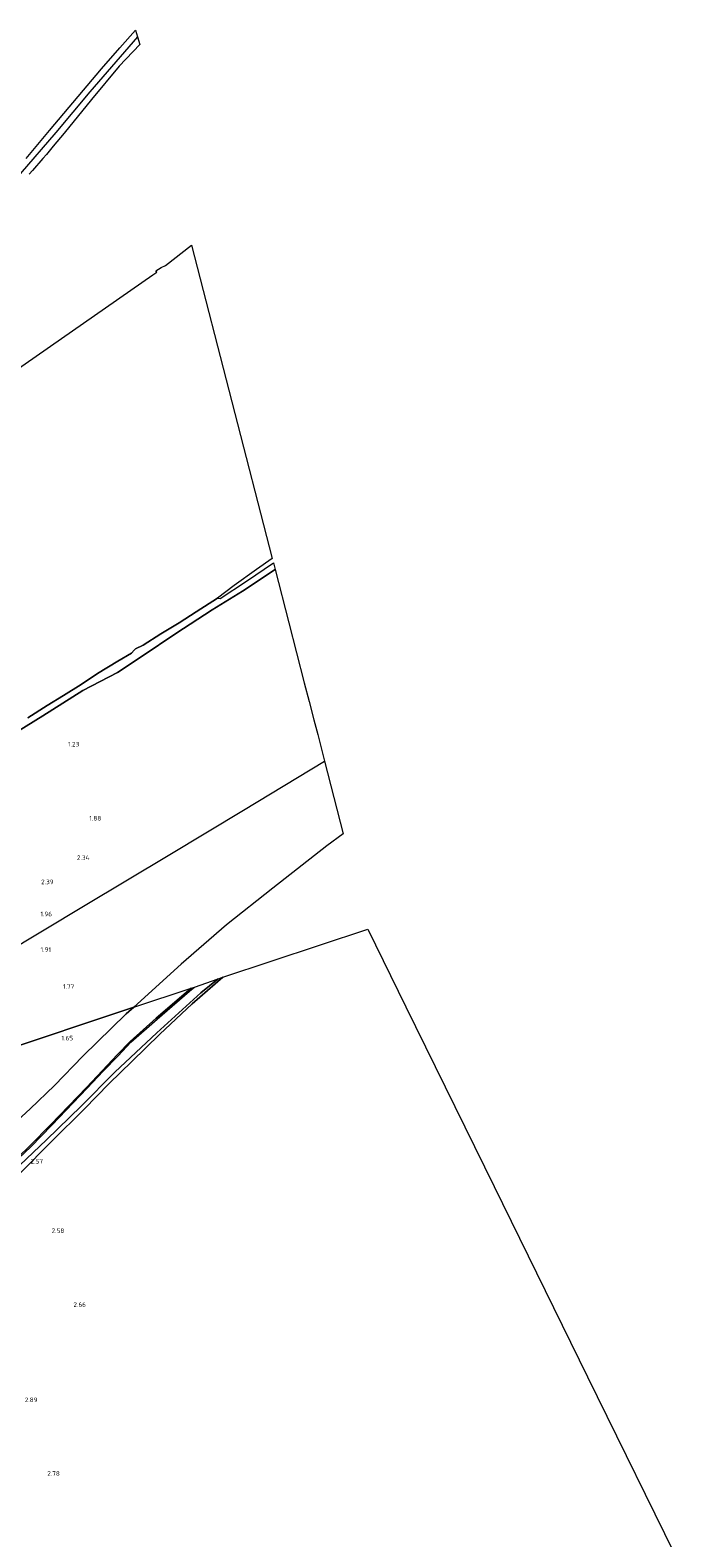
# Model space of a CAD drawing. Extents: x 130905 to 137824, y 412333 to 417928.
# Tile 313 of 313: x 137416 to 137671, y 417339 to 417928. Entities that reach past the tile are written whole.
import ezdxf
from ezdxf.enums import TextEntityAlignment as Align
from ezdxf.lldxf.tags import DXFTag

# ---------------------------------------------------------------- set-up
doc = ezdxf.new("R2010")
doc.units = 0
for name, color, linetype, lineweight in [('B-ME-GR-BOUWLAND_AKKERBOUW-GV', 80, 'Continuous', 13), ('B-ME-GR-GRAS-GV', 60, 'Continuous', 13), ('B-ME-GW-OPHOGING_KRUIN-G', 90, 'Continuous', 18), ('B-ME-GW-TALUD_KRUIN-G', 90, 'Continuous', 18), ('B-ME-GW-TALUD_TEEN-G', 90, 'Continuous', 18), ('B-ME-IE-TERREINAFSCHEIDING_KUNSTMATIG_HEKWERK-G', 20, 'IE-TERREINAFSCHEIDING-KUNSTMATIG', 18), ('B-ME-OB-OEVERVOORZIENING-G', 7, 'Continuous', 18), ('B-ME-OG-WATER_RIVIER-GV', 130, 'Continuous', 18), ('B-ME-VH-VERHARDING_ASFALT-GV', 252, 'Continuous', 18), ('B-ME-WH-WINTERBED-G', 150, 'WH-WINTERBED', 18), ('X-XX-AL-HOOGTELABEL-S', 7, 'Continuous', 25)]:
    doc.layers.add(name, color=color, linetype=linetype, lineweight=lineweight)
doc.styles.add('NLCS-ISO-ANNOTATIVE-T18', font='NLCS-ISO.ttf', dxfattribs={"height": 1.8})
doc.styles.get("Standard").update_dxf_attribs({"font": 'arial.ttf'})
doc.linetypes.add('IE-TERREINAFSCHEIDING-KUNSTMATIG', pattern='A,4,[82,NLCS.SHX,S=0.75,R=90,X=0,Y=0],4,-2', length=10)
tags = doc.linetypes.add('WH-WINTERBED', pattern='A,6,-3.5,["WB",Standard,S=1.8,R=0,X=-1.5,Y=-0.9],-3.5,6,-3.5,6,-3.5,6,-3.5,6,-3.5', length=51).pattern_tags.tags
tags[6] = DXFTag(74, 10)

# ---------------------------------------------------------------- blocks, each defined once
blk = doc.blocks.new('SAL-HOOGTELABEL-SO')
at = {"color": 0, "linetype": 'ByBlock', "lineweight": -2, "style": 'NLCS-ISO-ANNOTATIVE-T18'}
blk.add_attdef('HOOGTE', text='', height=1.8, dxfattribs=at).set_placement((2.79, 0), align=Align.RIGHT)

msp = doc.modelspace()

# ---------------------------------------------------------------- linework, layer by layer
at = {"layer": 'B-ME-GR-BOUWLAND_AKKERBOUW-GV'}
msp.add_polyline3d([(137411.573, 417481.522, 2.641), (137424.094, 417494.113, 2.616), (137436.655, 417506.572, 2.579), (137446.366, 417516.543, 2.604), (137455.211, 417525.228, 2.616), (137466.153, 417535.828, 2.654), (137478.826, 417547.657, 2.691), (137490.818, 417558.054, 2.804), (137547.271, 417576.773, 2.838), (137562.135, 417546.501, 2.758), (137596.582, 417476.348, 2.357), (137632.995, 417402.188, 2.18), (137670.551, 417325.702, 2.271)], dxfattribs=at)
at = {"layer": 'B-ME-GR-GRAS-GV'}
for points in [[(137407.539, 417651.947, 1.062), (137420.559, 417660.092, 0.937), (137436.119, 417669.871, 0.987), (137449.641, 417676.954, 1.037), (137459.354, 417683.306, 1.137), (137472.452, 417692.202, 1.099), (137486.556, 417701.395, 1.074), (137498.394, 417708.752, 1.074), (137511.143, 417717.148, 1.124), (137516.515, 417696.275, 1.193), (137522.512, 417672.975, 1.675), (137524.413, 417665.586, 2.36), (137526.253, 417658.466, 2.263), (137527.758, 417652.745, 1.925), (137530.405, 417642.307, 1.936), (137537.692, 417613.991, 2.175), (137531.261, 417609.353, 2.159), (137510.294, 417592.794, 2.149), (137492.124, 417578.446, 2.142), (137474.466, 417563.142, 1.882), (137456.08, 417546.351, 1.806), (137401.4, 417528.109, 1.713)], [(137414.649, 417659.262, 1), (137422.309, 417664.082, 1), (137428.609, 417668.005, 1), (137435.536, 417672.326, 1), (137441.936, 417676.525, 1), (137449.782, 417681.382, 1), (137455.076, 417684.523, 1), (137456.225, 417685.703, 1), (137456.679, 417686.198, 1), (137459.678, 417687.617, 1), (137466.629, 417692.051, 1), (137473.753, 417696.388, 1), (137480.399, 417700.602, 1), (137488.637, 417705.925, 1), (137489.769, 417705.895, 1.103), (137499.986, 417712.638, 1.116), (137510.487, 417719.694, 1.141), (137511.143, 417717.148, 1.124), (137498.394, 417708.752, 1.074), (137486.556, 417701.395, 1.074), (137472.452, 417692.202, 1.099), (137459.354, 417683.306, 1.137), (137449.641, 417676.954, 1.037), (137436.119, 417669.871, 0.987), (137420.559, 417660.092, 0.937), (137407.539, 417651.947, 1.062)], [(137411.56, 417484.78, 3.661), (137422.009, 417494.675, 3.586), (137435.526, 417507.696, 3.473), (137448.67, 417520.961, 3.211), (137465.04, 417536.382, 3.286), (137482.186, 417551.952, 3.298), (137488.931, 417557.473, 3.344), (137490.818, 417558.054, 2.804), (137478.826, 417547.657, 2.691), (137466.153, 417535.828, 2.654), (137455.211, 417525.228, 2.616), (137446.366, 417516.543, 2.604), (137436.655, 417506.572, 2.579), (137424.094, 417494.113, 2.616), (137411.573, 417481.522, 2.641)], [(137415.522, 417492.262, 3.702), (137423.646, 417500.647, 3.607), (137437.542, 417515.061, 3.411), (137443.791, 417521.692, 3.473), (137449.61, 417527.768, 3.115), (137454.608, 417532.98, 3.681), (137464.768, 417542.132, 3.722), (137478.431, 417553.807, 3.544), (137479.68, 417554.224, 3.563), (137488.931, 417557.473, 3.344), (137482.186, 417551.952, 3.298), (137465.04, 417536.382, 3.286), (137448.67, 417520.961, 3.211), (137435.526, 417507.696, 3.473), (137422.009, 417494.675, 3.586), (137411.56, 417484.78, 3.661)], [(137415.614, 417506.675, 1.807), (137425.138, 417515.808, 1.815), (137436.202, 417527.209, 1.675), (137453.102, 417543.8, 1.794), (137456.08, 417546.351, 1.806), (137478.431, 417553.807, 3.544), (137464.768, 417542.132, 3.722), (137454.608, 417532.98, 3.681), (137449.61, 417527.768, 3.115), (137443.791, 417521.692, 3.473), (137437.542, 417515.061, 3.411), (137423.646, 417500.647, 3.607), (137415.522, 417492.262, 3.702)], [(137401.4, 417528.109, 1.713), (137456.08, 417546.351, 1.806), (137453.102, 417543.8, 1.794), (137436.202, 417527.209, 1.675), (137425.138, 417515.808, 1.815), (137415.614, 417506.675, 1.807)]]:
    msp.add_polyline3d(points, dxfattribs=at)
at = {"layer": 'B-ME-GW-OPHOGING_KRUIN-G'}
msp.add_polyline3d([(137376.894, 417459.341, 3.803), (137379.071, 417462.479, 3.759), (137381.796, 417465.892, 3.767), (137387.886, 417471.089, 3.816), (137402.428, 417480.868, 3.626), (137411.228, 417487.486, 3.745), (137415.874, 417491.907, 3.702), (137424.006, 417500.3, 3.607), (137437.904, 417514.716, 3.411), (137444.153, 417521.348, 3.473), (137449.974, 417527.426, 3.115), (137454.862, 417532.741, 3.506), (137465.095, 417541.754, 3.559), (137477.765, 417552.58, 3.545), (137479.68, 417554.224, 3.563)], dxfattribs=at)
at = {"layer": 'B-ME-GW-TALUD_KRUIN-G'}
for points in [[(137379.788, 417459.566, 3.293), (137387.853, 417467.05, 3.411), (137389.403, 417468.055, 3.336), (137395.328, 417471.236, 3.361), (137398.707, 417472.957, 3.361), (137400.555, 417474.106, 3.398), (137411.56, 417484.78, 3.661), (137422.009, 417494.675, 3.586), (137435.526, 417507.696, 3.473), (137448.67, 417520.961, 3.211), (137465.04, 417536.382, 3.286), (137482.186, 417551.952, 3.298), (137488.931, 417557.473, 3.344)], [(137478.431, 417553.807, 3.544), (137464.768, 417542.132, 3.722), (137454.608, 417532.98, 3.681), (137449.61, 417527.768, 3.115), (137443.791, 417521.692, 3.473), (137437.542, 417515.061, 3.411), (137423.646, 417500.647, 3.607), (137415.522, 417492.262, 3.702), (137410.904, 417487.868, 3.745), (137402.138, 417481.275, 3.626), (137390.217, 417473.215, 3.592)]]:
    msp.add_polyline3d(points, dxfattribs=at)
at = {"layer": 'B-ME-GW-TALUD_TEEN-G'}
for points in [[(137386.345, 417460.83, 2.085), (137392.53, 417464.899, 2.504), (137398.864, 417469.37, 2.466), (137402.453, 417472.976, 2.466), (137411.573, 417481.522, 2.641), (137424.094, 417494.113, 2.616), (137436.655, 417506.572, 2.579), (137446.366, 417516.543, 2.604), (137455.211, 417525.228, 2.616), (137466.153, 417535.828, 2.654), (137478.826, 417547.657, 2.691), (137490.818, 417558.054, 2.804)], [(137456.08, 417546.351, 1.806), (137453.102, 417543.8, 1.794), (137436.202, 417527.209, 1.675), (137425.138, 417515.808, 1.815), (137415.614, 417506.675, 1.807), (137402.329, 417494.563, 1.879), (137394.507, 417487.09, 1.902), (137384.974, 417480.049, 1.76), (137378.029, 417475.47, 1.821), (137374.367, 417472.202, 1.877), (137371.839, 417468.83, 1.889), (137371.286, 417465.558, 2.195), (137371.647, 417464.387, 2.406), (137372.257, 417462.412, 2.762), (137371.973, 417461.5, 2.825), (137371.432, 417459.761, 2.944)]]:
    msp.add_polyline3d(points, dxfattribs=at)
at = {"layer": 'B-ME-IE-TERREINAFSCHEIDING_KUNSTMATIG_HEKWERK-G'}
msp.add_polyline3d([(137357.054, 417538.277, 1.808), (137376.2, 417549.582, 1.828), (137405.06, 417566.961, 1.828), (137436.457, 417585.811, 1.858), (137470.049, 417605.991, 1.868), (137498.855, 417623.246, 1.865), (137530.405, 417642.307, 1.936)], dxfattribs=at)
at = {"layer": 'B-ME-OB-OEVERVOORZIENING-G'}
msp.add_polyline3d([(137510.055, 417721.376, 1), (137503.836, 417717.114, 1), (137495.178, 417710.955, 1), (137488.637, 417705.925, 1), (137480.399, 417700.602, 1), (137473.753, 417696.388, 1), (137466.629, 417692.051, 1), (137459.678, 417687.617, 1), (137456.679, 417686.198, 1), (137456.225, 417685.703, 1), (137455.076, 417684.523, 1), (137449.782, 417681.382, 1), (137441.936, 417676.525, 1), (137435.536, 417672.326, 1), (137428.609, 417668.005, 1), (137422.309, 417664.082, 1), (137414.649, 417659.262, 1)], dxfattribs=at)
at = {"layer": 'B-ME-OG-WATER_RIVIER-GV'}
msp.add_polyline3d([(137409.416, 417794.423, 1), (137436.43, 417813.259, 1), (137463.445, 417832.095, 1), (137464.988, 417833.17, 1), (137464.67, 417833.663, 1), (137466.742, 417835.001, 1), (137468.357, 417835.703, 1), (137478.56, 417843.744, 1), (137510.055, 417721.376, 1), (137503.836, 417717.114, 1), (137495.178, 417710.955, 1), (137488.637, 417705.925, 1), (137480.399, 417700.602, 1), (137473.753, 417696.388, 1), (137466.629, 417692.051, 1), (137459.678, 417687.617, 1), (137456.679, 417686.198, 1), (137456.225, 417685.703, 1), (137455.076, 417684.523, 1), (137449.782, 417681.382, 1), (137441.936, 417676.525, 1), (137435.536, 417672.326, 1), (137428.609, 417668.005, 1), (137422.309, 417664.082, 1), (137414.649, 417659.262, 1)], dxfattribs=at)
at = {"layer": 'B-ME-VH-VERHARDING_ASFALT-GV'}
msp.add_polyline3d([(137414.066, 417877.483, 6.585), (137423.152, 417888.459, 6.645), (137434.356, 417901.664, 6.666), (137443.466, 417912.437, 6.706), (137450.544, 417920.658, 6.759), (137456.745, 417927.588, 6.873), (137457.513, 417925.026, 6.916), (137458.418, 417922.005, 6.919), (137450.274, 417913.473, 6.659), (137439.488, 417900.487, 6.515), (137428.836, 417887.342, 6.688), (137424.645, 417882.271, 6.526), (137422.003, 417879.073, 6.518), (137420.614, 417877.509, 6.532), (137416.54, 417872.85, 6.691), (137415.204, 417871.397, 6.666)], dxfattribs=at)
at = {"layer": 'B-ME-WH-WINTERBED-G'}
msp.add_polyline3d([(137457.513, 417925.026, 6.916), (137438.914, 417903.484, 6.99), (137425.62, 417887.593, 6.702), (137411.703, 417871.493, 6.766), (137396.86, 417855.542, 6.719), (137385.378, 417844.195, 6.779), (137367.694, 417830.177, 6.766), (137345.631, 417813.785, 6.799), (137326.242, 417799.446, 6.86), (137306.582, 417784.974, 6.943), (137290.826, 417773.652, 6.983), (137278.426, 417766.372, 7.003), (137262.628, 417758.243, 7.007), (137247.498, 417750.82, 6.96), (137237.969, 417745.793, 6.916), (137226.129, 417739.087, 6.866), (137214.857, 417732.037, 6.809), (137196.323, 417719.183, 6.813), (137191.601, 417715.782, 6.804), (137179.082, 417706.767, 6.779), (137162.047, 417694.085, 7.132)], dxfattribs=at)

# ---------------------------------------------------------------- block references
at = {"layer": 'X-XX-AL-HOOGTELABEL-S'}
for p, values in [((137431.928, 417648.082, 1.233), {'HOOGTE': '1.23'}), ((137440.512, 417619.187, 1.878), {'HOOGTE': '1.88'}), ((137435.934, 417603.802, 2.336), {'HOOGTE': '2.34'}), ((137421.938, 417594.351, 2.386), {'HOOGTE': '2.39'}), ((137421.337, 417581.833, 1.959), {'HOOGTE': '1.96'}), ((137420.956, 417567.919, 1.912), {'HOOGTE': '1.91'}), ((137430.033, 417553.542, 1.765), {'HOOGTE': '1.77'}), ((137429.553, 417533.395, 1.649), {'HOOGTE': '1.65'}), ((137417.839, 417485.346, 2.567), {'HOOGTE': '2.57'}), ((137426.135, 417458.271, 2.581), {'HOOGTE': '2.58'}), ((137434.549, 417429.442, 2.662), {'HOOGTE': '2.66'}), ((137415.673, 417392.27, 2.891), {'HOOGTE': '2.89'}), ((137424.381, 417363.547, 2.776), {'HOOGTE': '2.78'})]:
    msp.add_blockref('SAL-HOOGTELABEL-SO', p, dxfattribs=at).add_auto_attribs(values)

doc.saveas('drawing.dxf')
